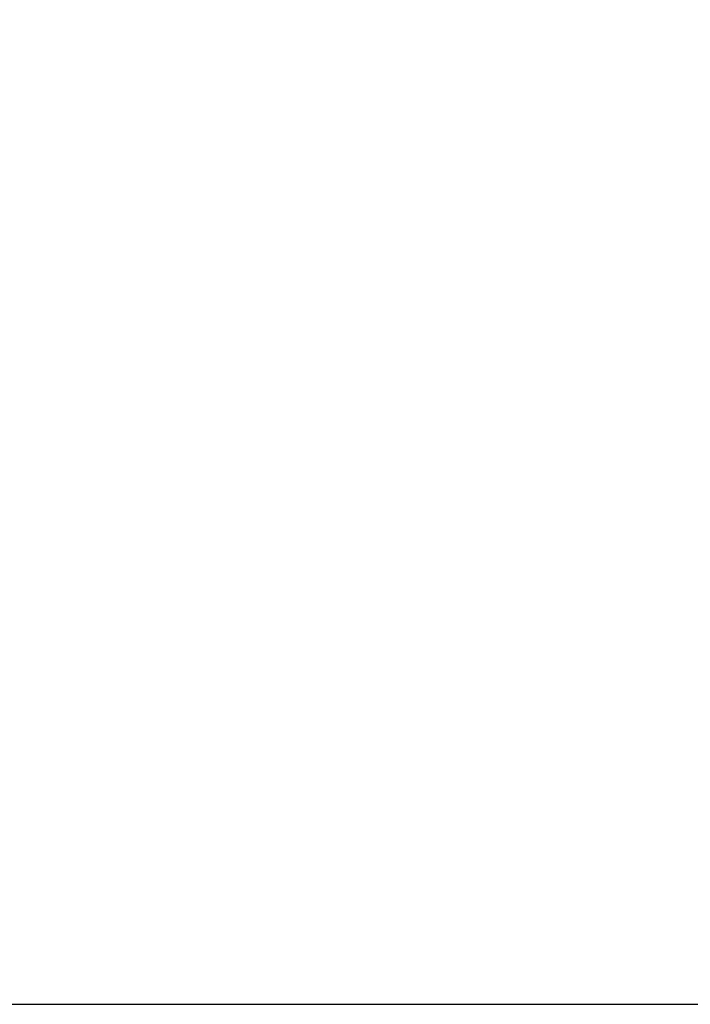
# Model space of a CAD drawing. Header units: millimetres. Extents: x 15 to 2005, y -26 to 622.
# Tile 310 of 656: x 92.8369 to 92.8523, y -15.9432 to -15.9207. Entities that reach past the tile are written whole.
import ezdxf

# ---------------------------------------------------------------- set-up
doc = ezdxf.new("R2010")
doc.units = ezdxf.units.MM

# ---------------------------------------------------------------- blocks, each defined once
blk = doc.blocks.new('SG')
at = {"color": 7, "linetype": 'Continuous'}
blk.add_open_spline([(93.066954, -15.764556), (93.064222, -15.767785), (93.061456, -15.770997), (93.058659, -15.77419), (93.05583, -15.777366), (93.052969, -15.780523), (93.050076, -15.78366), (93.047151, -15.786778), (93.044195, -15.789876), (93.041208, -15.792953), (93.03819, -15.79601), (93.035141, -15.799045), (93.032062, -15.802058), (93.028952, -15.805048), (93.025812, -15.808016), (93.022642, -15.810961), (93.019442, -15.813882), (93.016213, -15.816779), (93.012955, -15.819652), (93.009668, -15.822499), (93.006352, -15.825321), (93.003008, -15.828118), (92.999636, -15.830888), (92.996236, -15.833632), (92.992808, -15.836349), (92.989354, -15.839038), (92.985873, -15.8417), (92.982365, -15.844333), (92.978831, -15.846938), (92.975271, -15.849514), (92.971686, -15.85206), (92.968076, -15.854577), (92.964441, -15.857064), (92.960782, -15.859521), (92.957098, -15.861947), (92.953392, -15.864341), (92.949662, -15.866704), (92.945909, -15.869036), (92.942134, -15.871335), (92.938337, -15.873602), (92.934518, -15.875836), (92.930678, -15.878038), (92.926818, -15.880206), (92.922937, -15.88234), (92.919036, -15.88444), (92.915116, -15.886507), (92.911177, -15.888538), (92.90722, -15.890535), (92.903244, -15.892498), (92.899251, -15.894425), (92.895241, -15.896316), (92.891215, -15.898172), (92.887172, -15.899992), (92.883113, -15.901777), (92.879039, -15.903524), (92.874951, -15.905236), (92.870849, -15.90691), (92.866732, -15.908548), (92.862603, -15.910149), (92.858461, -15.911713), (92.854306, -15.91324), (92.85014, -15.914729), (92.845963, -15.916181), (92.841775, -15.917594), (92.837576, -15.918971), (92.833368, -15.920309), (92.829151, -15.921609), (92.824926, -15.922872), (92.820692, -15.924096), (92.81645, -15.925282), (92.812201, -15.926429), (92.807946, -15.927539), (92.803685, -15.92861), (92.799418, -15.929643), (92.795146, -15.930637), (92.790869, -15.931593), (92.786588, -15.932511), (92.782304, -15.93339), (92.778017, -15.934231), (92.773727, -15.935033), (92.769435, -15.935797), (92.765142, -15.936523), (92.760848, -15.937211), (92.756553, -15.937861), (92.752258, -15.938472), (92.747964, -15.939045), (92.74367, -15.939581), (92.739378, -15.940079), (92.735088, -15.940539), (92.730801, -15.940961), (92.726516, -15.941346), (92.722235, -15.941693), (92.717957, -15.942003), (92.713684, -15.942276), (92.709416, -15.942513), (92.705153, -15.942712), (92.700896, -15.942875), (92.696644, -15.943001), (92.6924, -15.943091), (92.688162, -15.943145), (92.683932, -15.943162)], degree=1, knots=[0, 0, 0.009695, 0.019407, 0.029137, 0.038885, 0.048649, 0.05843, 0.068227, 0.078041, 0.08787, 0.097714, 0.107573, 0.117447, 0.127335, 0.137238, 0.147154, 0.157083, 0.167026, 0.176981, 0.186948, 0.196927, 0.206918, 0.21692, 0.226933, 0.236956, 0.24699, 0.257033, 0.267085, 0.277147, 0.287217, 0.297296, 0.307382, 0.317476, 0.327577, 0.337684, 0.347798, 0.357918, 0.368043, 0.378174, 0.388309, 0.398449, 0.408593, 0.41874, 0.428891, 0.439044, 0.4492, 0.459357, 0.469517, 0.479677, 0.489838, 0.5, 0.510162, 0.520323, 0.530483, 0.540643, 0.5508, 0.560956, 0.571109, 0.58126, 0.591407, 0.601551, 0.611691, 0.621826, 0.631957, 0.642082, 0.652202, 0.662316, 0.672423, 0.682524, 0.692618, 0.702704, 0.712783, 0.722853, 0.732915, 0.742967, 0.75301, 0.763044, 0.773067, 0.78308, 0.793082, 0.803073, 0.813052, 0.823019, 0.832974, 0.842917, 0.852846, 0.862762, 0.872665, 0.882553, 0.892427, 0.902286, 0.91213, 0.921959, 0.931773, 0.94157, 0.951351, 0.961115, 0.970863, 0.980593, 0.990305, 1, 1], dxfattribs=at)

msp = doc.modelspace()

# ---------------------------------------------------------------- linework, layer by layer
at = {"color": 7, "linetype": 'Continuous'}
msp.add_line((91.603529, -15.943162), (157.35981, -15.943162), dxfattribs=at)
msp.add_arc((92.683932, -15.443162), 0.5, 270, 320, dxfattribs=at)

# ---------------------------------------------------------------- block references
msp.add_blockref('SG', (0, 0))

doc.saveas('drawing.dxf')
